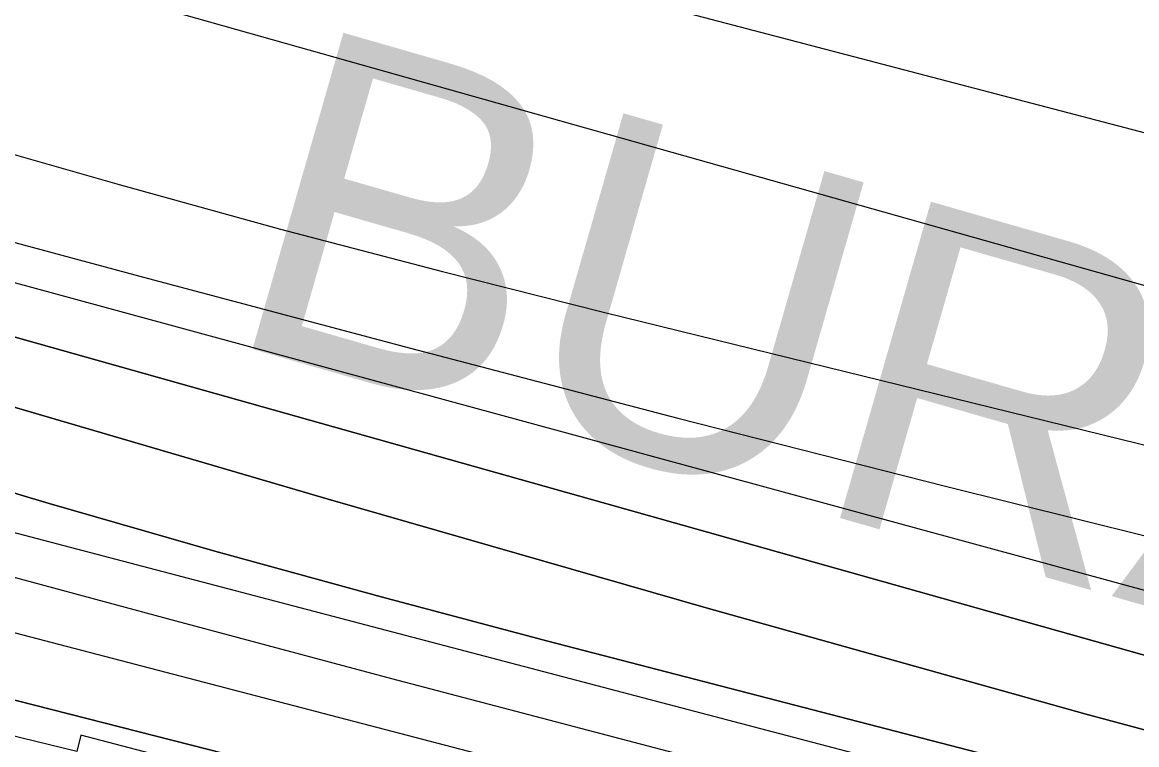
# Model space of a CAD drawing. Extents: x 3823584 to 3861785, y 301729 to 327625.
# Drawn here: x 3849740.9 to 3850079.5, y 318265.4 to 318484.9 of the extents above; entities that cross this region are included whole.
import ezdxf

# ---------------------------------------------------------------- set-up
doc = ezdxf.new("R2010")
doc.units = 0
for name, color, linetype in [('V-RIVR-EDGE', 7, 'Continuous'), ('V-ROAD-CNTR', 7, 'Continuous'), ('V-RRAP-FSHR', 7, 'Continuous'), ('V-RRAP-RVMT', 7, 'Continuous'), ('V-RRAP-RVMT-IDEN', 7, 'Continuous'), ('V-TOPO-DPTH', 7, 'Continuous'), ('V-TOPO-MAJR', 7, 'Continuous'), ('V-TOPO-MINR', 7, 'Continuous'), ('V-TOPO-WATR', 7, 'Continuous')]:
    doc.layers.add(name, color=color, linetype=linetype)

msp = doc.modelspace()

# ---------------------------------------------------------------- linework, layer by layer
at = {"layer": 'V-RIVR-EDGE'}
msp.add_spline([(3842841.54, 321100.24), (3842868.29, 321083.92), (3842887.69, 321072.7), (3842926.5, 321056.09), (3842950.74, 321041.46), (3842972.07, 321024.42), (3842988.05, 321006.41), (3843009.86, 320988.87), (3843033.13, 320971.33), (3843055.43, 320956.71), (3843078.72, 320946.45), (3843098.13, 320940.09), (3843142.74, 320915.7), (3843156.32, 320906.92), (3843166.98, 320897.67), (3843193.66, 320884.49), (3843216.46, 320873.26), (3843237.3, 320859.62), (3843254.76, 320849.37), (3843280.47, 320837.65), (3843294.05, 320828.88), (3843315.38, 320815.71), (3843374.55, 320782.06), (3843408.02, 320767.41), (3843439.07, 320753.73), (3843485.14, 320729.34), (3843531.71, 320707.37), (3843569.06, 320691.25), (3843614.17, 320670.26), (3843636.48, 320659.03), (3843664.61, 320642.45), (3843700.97, 320618.08), (3843732.49, 320598.58), (3843761.6, 320586.36), (3843794.59, 320574.63), (3843841.18, 320559.46), (3843869.32, 320549.19), (3843896, 320537.47), (3843934.8, 320517.95), (3843983.78, 320488.69), (3844036.64, 320460.88), (3844067.7, 320450.6), (3844099.23, 320437.41), (3844147.26, 320416.41), (3844198.68, 320395.4), (3844231.66, 320378.81), (3844260.77, 320365.62), (3844285.5, 320350.02), (3844318.47, 320330.03), (3844340.78, 320316.86), (3844370.36, 320301.25), (3844413.05, 320281.72), (3844464.95, 320257.79), (3844507.63, 320235.35), (3844559.53, 320209.48), (3844611.93, 320186.53), (3844641.52, 320173.83), (3844659.97, 320172.81), (3844685.7, 320168.38), (3844698.8, 320165.92), (3844709.96, 320162.49), (3844717.73, 320161.01), (3844736.17, 320157.08), (3844761.89, 320148.76), (3844788.58, 320138.5), (3844802.15, 320129.24), (3844822.99, 320110.73), (3844840.44, 320098.06), (3844854.99, 320090.26), (3844877.31, 320083.89), (3844898.18, 320078.01), (3844924.88, 320075.51), (3844948.18, 320067.69), (3844995.24, 320051.06), (3845092.74, 320004.68), (3845127.18, 319991), (3845178.6, 319966.59), (3845233.9, 319942.66), (3845254.29, 319937.27), (3845267.87, 319931.4), (3845279.99, 319924.09), (3845291.12, 319907.55), (3845303.7, 319889.55), (3845313.88, 319880.79), (3845344.43, 319860.31), (3845386.13, 319837.38), (3845433.18, 319812.5), (3845466.17, 319798.82), (3845499.64, 319785.63), (3845540.39, 319768.04), (3845605.4, 319740.69), (3845645.65, 319717.28), (3845675.73, 319707), (3845744.63, 319679.15), (3845798.47, 319656.2), (3845841.17, 319641.04), (3845897.94, 319619.04), (3845920.25, 319608.3), (3845955.66, 319592.19), (3845983.32, 319582.41), (3846002.73, 319576.53), (3846033.78, 319566.74), (3846064.36, 319558.41), (3846131.3, 319529.11), (3846195.83, 319504.18), (3846263.75, 319476.33), (3846288.98, 319466.56), (3846319.07, 319458.23), (3846370.01, 319439.16), (3846428.25, 319422.51), (3846482.1, 319400.03), (3846515.07, 319381.01), (3846564.07, 319360.01), (3846597.56, 319350.21), (3846665.5, 319330.62), (3846718.38, 319312.03), (3846778.55, 319290.52), (3846834.34, 319268.04), (3846872.67, 319254.83), (3846921.21, 319243.06), (3847037.63, 319189.35), (3847098.28, 319169.29), (3847179.32, 319142.38), (3847206.49, 319132.6), (3847242.87, 319117.46), (3847278.29, 319102.8), (3847312.72, 319083.29), (3847329.2, 319070.14), (3847340.84, 319063.79), (3847386.92, 319043.77), (3847433.02, 319027.14), (3847490.78, 319016.8), (3847613.54, 318972.79), (3847679.04, 318948.35), (3847756.19, 318921.93), (3847807.62, 318903.84), (3847852.26, 318889.64), (3847964.37, 318857.31), (3847994.45, 318845.1), (3848035.69, 318830.43), (3848071.11, 318817.71), (3848100.22, 318808.42), (3848132.73, 318796.68), (3848146.3, 318786.45), (3848169.58, 318772.31), (3848183.66, 318769.36), (3848198.22, 318769.32), (3848227.38, 318777.51), (3848252.65, 318783.27), (3848268.19, 318783.23), (3848285.67, 318780.28), (3848300.7, 318773.44), (3848320.58, 318760.76), (3848336.57, 318746.64), (3848351.59, 318729.61), (3848359.33, 318720.85), (3848374.86, 318714.01), (3848388.94, 318713), (3848400.1, 318708.6), (3848422.89, 318694.95), (3848448.13, 318689.55), (3848489.37, 318672.93), (3848523.33, 318658.77), (3848566.5, 318641.66), (3848605.32, 318627.97), (3848647.05, 318615.24), (3848684.42, 318603.49), (3848723.24, 318590.77), (3848769.33, 318574.63), (3848833.37, 318546.79), (3848867.81, 318533.11), (3848904.69, 318518.93), (3848947.38, 318502.31), (3849001.72, 318482.27), (3849103.63, 318452.88), (3849156.53, 318438.18), (3849190.02, 318429.35), (3849235.14, 318411.76), (3849274.43, 318394.67), (3849315.2, 318382.42), (3849365.19, 318370.16), (3849404.02, 318364.24), (3849440.42, 318352.49), (3849487, 318339.26), (3849538.93, 318322.62), (3849582.11, 318306.98), (3849620.93, 318293.77), (3849669.93, 318277.62), (3849700.99, 318268.8), (3849752.44, 318257.99), (3849805.35, 318245.72), (3849854.86, 318234.91), (3849902.42, 318222.17), (3849946.58, 318209.92), (3850026.17, 318188.36), (3850056.74, 318179.05), (3850089.25, 318168.77), (3850137.3, 318155.06), (3850179.52, 318142.33), (3850231.45, 318129.57), (3850317.33, 318099.25), (3850383.82, 318081.12), (3850420.7, 318073.26), (3850467.79, 318064.88), (3850492.56, 318064.82), (3850504.21, 318063.34), (3850532.84, 318055.01), (3850621.66, 318032.94), (3850687.18, 318019.66), (3850711.46, 318016.2), (3850744.95, 318010.78), (3850789.61, 318002.41), (3850833.79, 317995.99), (3850862.43, 317991.55), (3850891.55, 317985.65), (3850937.66, 317972.91), (3850986.17, 317954.33), (3851054.57, 317923.57), (3851080.28, 317912.82), (3851106.97, 317904.5), (3851143.37, 317893.24), (3851177.33, 317879.07), (3851200.63, 317876.1), (3851236.57, 317875.53), (3851266.18, 317872.06), (3851272.5, 317872.53), (3851284.18, 317883.67), (3851289.53, 317886.08), (3851297.79, 317887.52), (3851306.04, 317885.55), (3851313.8, 317881.16), (3851326.39, 317866.56), (3851330.75, 317862.18), (3851336.08, 317859.26), (3851351.62, 317859.7), (3851365.7, 317855.78), (3851396.27, 317846.97), (3851418.11, 317840.11), (3851434.6, 317835.22), (3851457.9, 317830.79), (3851490.91, 317825.85), (3851530.71, 317814.58), (3851551.1, 317810.65), (3851594.78, 317800.83), (3851617.59, 317795.43), (3851653.02, 317786.11), (3851683.59, 317778.27), (3851733.59, 317766.97), (3851760.77, 317761.08), (3851796.67, 317749.34), (3851824.34, 317742.47), (3851840.85, 317741.46), (3851930.16, 317723.27), (3851979.66, 317710.03), (3852014.61, 317701.2), (3852052.94, 317687.03), (3852078.17, 317678.71), (3852111.17, 317670.37), (3852145.63, 317661.06), (3852223.29, 317645.81), (3852251.45, 317642.83), (3852298.54, 317634.46), (3852318.43, 317629.55), (3852350.95, 317622.19), (3852383.47, 317615.31), (3852407.26, 317610.39), (3852442.2, 317600.59), (3852460.64, 317596.18), (3852492.2, 317591.73), (3852557.72, 317577.97), (3852588.79, 317572.06), (3852639.75, 317557.37), (3852677.11, 317546.59), (3852709.15, 317539.23), (3852778.08, 317526.92), (3852828.07, 317515.62), (3852866.41, 317507.27), (3852903.3, 317498.93), (3852971.25, 317485.16), (3853029.5, 317471.42), (3853053.78, 317470.39), (3853067.86, 317472.29), (3853084.86, 317471.77), (3853119.33, 317467.31), (3853178.57, 317463.28), (3853226.64, 317460.73), (3853283.45, 317456.71), (3853309.66, 317454.21), (3853332.96, 317449.79), (3853373.74, 317444.34), (3853420.84, 317440.83), (3853438.81, 317442.72), (3853449.5, 317445.13), (3853457.28, 317446.08), (3853468.93, 317445.56), (3853484.47, 317444.07), (3853505.82, 317439.16), (3853578.12, 317413.24), (3853649.43, 317382.96), (3853665.45, 317380.49), (3853691.67, 317377.51), (3853715.93, 317370.65), (3853745.04, 317356.98), (3853758.63, 317353.55), (3853777.08, 317353.5), (3853792.14, 317354.44), (3853804.76, 317353.92), (3853814.96, 317351.95), (3853825.15, 317349.01), (3853833.87, 317342.19), (3853838.21, 317330.04), (3853842.54, 317313.52), (3853842.52, 317303.32), (3853841.03, 317290.21), (3853837.11, 317275.65), (3853833.19, 317261.09), (3853832.69, 317256.72), (3853833.17, 317253.81), (3853842.87, 317249.9), (3853850.64, 317251.34), (3853861.83, 317258.6), (3853874.48, 317267.79), (3853878.87, 317274.58), (3853885.71, 317293.5), (3853891.57, 317305.14), (3853902.76, 317314.83), (3853910.54, 317318.21), (3853925.6, 317319.63), (3853947.94, 317317.63), (3853964.92, 317312.73), (3853976.07, 317304.93), (3853977.03, 317301.53), (3853977.02, 317295.7), (3853962.85, 317260.77), (3853962.36, 317259.32), (3853973.52, 317254.92), (3853974.49, 317255.89), (3853985.22, 317273.83), (3853996.42, 317286.43), (3854006.15, 317291.26), (3854013.92, 317293.18), (3854024.12, 317293.16), (3854039.17, 317291.18), (3854062.47, 317286.75), (3854090.13, 317278.43), (3854103.23, 317272.57), (3854117.78, 317267.67), (3854137.68, 317261.31), (3854149.32, 317256.91), (3854160.49, 317255.91), (3854172.62, 317252), (3854187.67, 317249.53), (3854208.54, 317244.63), (3854239.6, 317237.75), (3854270.19, 317233.79), (3854295.44, 317235.18), (3854316.8, 317231.25), (3854345.92, 317224.38), (3854376.5, 317215.07), (3854404.64, 317204.32), (3854422.57, 317192.13), (3854456.04, 317175.05), (3854479.32, 317164.31), (3854512.32, 317155), (3854552.61, 317144.22), (3854583.67, 317137.83), (3854607.93, 317128.54), (3854626.37, 317122.18), (3854651.13, 317119.69), (3854669.1, 317119.65), (3854682.2, 317117.68), (3854697.73, 317112.78), (3854731.21, 317101.53), (3854780.71, 317084.41), (3854814.68, 317075.1), (3854853.5, 317062.38), (3854876.8, 317059.4), (3854908.37, 317059.33), (3854930.21, 317053.93), (3854954.47, 317045.13), (3854992.8, 317031.92), (3855018.52, 317025.54), (3855045.21, 317018.19), (3855069.96, 317011.33), (3855098.59, 317003.01), (3855144.68, 316984.93), (3855179.12, 316967.36), (3855201.43, 316955.16), (3855224.73, 316951.22), (3855238.82, 316951.67), (3855266.5, 316951.12), (3855288.82, 316947.17), (3855307.27, 316941.79), (3855334.44, 316933.46), (3855365.98, 316922.22), (3855391.7, 316914.87), (3855424.23, 316910.42), (3855463.07, 316908.86), (3855500.94, 316903.43), (3855550.93, 316890.68), (3855585.38, 316880.88), (3855613.04, 316870.61), (3855645.05, 316855.97), (3855692.11, 316835.94), (3855730.43, 316816.9), (3855763.9, 316802.74), (3855794.47, 316792.46), (3855845.92, 316779.71), (3855892.02, 316765.51), (3855946.35, 316743.04), (3855993.39, 316714.27), (3856071.47, 316670.37), (3856089.42, 316663.04), (3856107.86, 316658.63), (3856121.44, 316650.82), (3856142.29, 316637.17), (3856156.36, 316630.82), (3856184.49, 316616.67), (3856216.02, 316603), (3856256.29, 316587.84), (3856306.76, 316572.18), (3856351.41, 316562.35), (3856435.85, 316539.32), (3856494.09, 316523.15), (3856538.25, 316510.41), (3856585.8, 316493.3), (3856618.31, 316480.11), (3856653.24, 316468.85), (3856673.14, 316464.43), (3856704.21, 316458.04), (3856732.35, 316449.72), (3856785.74, 316434.04), (3856807.58, 316430.1), (3856837.67, 316423.72), (3856870.18, 316410.52), (3856899.78, 316401.22), (3856934.72, 316389.97), (3857040.99, 316356.2), (3857080.28, 316340.07), (3857124.91, 316321.02), (3857148.67, 316305.91), (3857160.29, 316291.8), (3857170.93, 316274.77), (3857176.23, 316255.82), (3857179.07, 316226.68), (3857180.52, 316221.82), (3857182.43, 316211.61), (3857188.74, 316207.71), (3857198.94, 316207.69), (3857203.8, 316211.56), (3857208.66, 316212.03), (3857222.25, 316208.12), (3857260.08, 316189.57), (3857281.9, 316175.92), (3857296.93, 316167.14), (3857323.6, 316151.05), (3857337.2, 316150.04), (3857353.22, 316150), (3857380.44, 316157.22), (3857385.3, 316161.58), (3857386.3, 316171.29), (3857386.82, 316184.4), (3857392.68, 316197.98), (3857402.41, 316203.79), (3857414.55, 316206.67), (3857433.01, 316206.14), (3857452.42, 316199.78), (3857489.3, 316189.49), (3857539.77, 316176.74), (3857578.12, 316169.84), (3857601.42, 316164.44), (3857617.91, 316157.12), (3857635.85, 316144.45), (3857650.85, 316121.58), (3857656.63, 316103.6), (3857659.02, 316087.08)], degree=3, dxfattribs=at)
at = {"layer": 'V-ROAD-CNTR'}
for points in [[(3842875.96, 320239.46), (3842990.91, 320181.87), (3843256.6, 320051.59), (3843560.3, 319930.12), (3843870.08, 319826.52), (3844292.56, 319684.26), (3844615.59, 319572.5), (3844818.1, 319496.53), (3844972.27, 319427.92), (3845189.4, 319317.31), (3845422.22, 319208.82), (3845693.05, 319096.51), (3845952.03, 319004.99), (3846337.47, 318866.97), (3846743.46, 318720.02), (3847073.97, 318594.25), (3847327.14, 318498.37), (3847558.1, 318399.46), (3847753.34, 318326.69), (3848005.14, 318242.89), (3848344.36, 318132.28), (3848797.61, 317985.92), (3849074.79, 317901.72), (3849263.29, 317856.98), (3849650.18, 317778.14), (3850338.32, 317644.12), (3850967.33, 317524.6), (3851605.13, 317394.41), (3852352.58, 317261.41)], [(3842011.69, 318853.42), (3842223.22, 318773.6), (3842614.73, 318605.84), (3842966.32, 318460.51), (3843264.62, 318380.07), (3843594.77, 318327.97), (3844036.33, 318293.41), (3844308.46, 318284.67), (3844523.88, 318255.35), (3844797.37, 318200.32), (3845107.94, 318133.36), (3845373.55, 318079.13), (3845808.82, 317975.73), (3846119.07, 317877.56), (3846442.53, 317746.23), (3846765.29, 317592.2), (3847278.03, 317350.74), (3847876.12, 317062.7), (3848337.02, 316848.87), (3848737.37, 316671.08), (3849117.85, 316546.14), (3849436.19, 316472.5), (3849732.7, 316409.34), (3850019.3, 316354.71)], [(3842002.67, 318792.72), (3842200.53, 318717.46), (3842591.25, 318550.04), (3842946.8, 318403.06), (3843251.99, 318320.77), (3843587.68, 318267.79), (3844032.99, 318232.94), (3844303.39, 318224.25), (3844513.81, 318195.62), (3844785.02, 318141.04), (3845095.5, 318074.11), (3845360.49, 318020), (3845792.67, 317917.33), (3846098.52, 317820.56), (3846418.08, 317690.81), (3846739.35, 317537.49), (3847252, 317296.07), (3847850.24, 317007.96), (3848311.99, 316793.73), (3848715.59, 316614.51), (3849101.55, 316487.77), (3849423.06, 316413.39), (3849720.72, 316349.98), (3850007.96, 316295.23)]]:
    msp.add_spline(points, degree=3, dxfattribs=at)
at = {"layer": 'V-RRAP-FSHR'}
msp.add_spline([(3848746.44, 318467.15), (3848843.86, 318431.08), (3848971.52, 318385.34), (3849199.65, 318311.52), (3849434.67, 318241.57), (3849720.84, 318160.31), (3849937.07, 318107.87), (3850102.72, 318065.89), (3850226.67, 318041.71), (3850398.56, 318005.2), (3850566.7, 317959.2), (3850602.62, 317948.3)], degree=3, dxfattribs=at)
at = {"layer": 'V-RRAP-RVMT'}
msp.add_lwpolyline([(3850492.45, 318062.07), (3850369.95, 318094.19), (3850369.44, 318092.34), (3850233.69, 318127.97), (3850234.5, 318131.08), (3850114.4, 318162.62), (3850116.28, 318169.62), (3849868.4, 318234.55), (3849869.59, 318239.19), (3849758.71, 318268.31), (3849757.46, 318263.3), (3849621.29, 318296.51), (3849622.67, 318302.04), (3849501.33, 318336.2), (3849500.32, 318333.23), (3849388.93, 318370.94)], dxfattribs=at)
at = {"layer": 'V-TOPO-DPTH'}
for points in [[(3848749.25, 318637.9), (3849394.96, 318419.22), (3849427.54, 318408.3), (3849460.18, 318397.53), (3849492.88, 318386.98), (3849525.64, 318376.57), (3849584.86, 318357.97), (3849588.04, 318356.99), (3849591.23, 318356.03), (3849594.44, 318355.12), (3849597.65, 318354.23), (3849722.13, 318320.61), (3849787.62, 318303.02), (3849853.13, 318285.54), (3849918.69, 318268.24), (3849984.28, 318251.05), (3850485.02, 318120.52)], [(3848749.25, 318637.9), (3849394.96, 318419.22), (3849427.54, 318408.3), (3849460.18, 318397.53), (3849492.88, 318386.98), (3849525.64, 318376.57), (3849584.86, 318357.97), (3849588.04, 318356.99), (3849591.23, 318356.03), (3849594.44, 318355.12), (3849597.65, 318354.23), (3849722.13, 318320.61), (3849787.62, 318303.02), (3849853.13, 318285.54), (3849918.69, 318268.24), (3849984.28, 318251.05), (3850485.02, 318120.52)], [(3848995.12, 318614.68), (3849553.51, 318424.52), (3849579.04, 318416.01), (3849604.63, 318407.72), (3849630.32, 318399.77), (3849656.09, 318392.04), (3849833.83, 318339.95), (3849948.68, 318306.95), (3850063.76, 318274.77), (3850179.17, 318243.8), (3850294.81, 318213.64), (3850537.68, 318151.66), (3850553.24, 318147.74), (3850568.82, 318143.88), (3850584.43, 318140.12), (3850600.05, 318136.43), (3851067.68, 318027.34), (3851111.8, 318017.08), (3851155.93, 318006.85), (3851200.06, 317996.68)], [(3851200.06, 317996.68), (3851155.93, 318006.85), (3851111.8, 318017.08), (3851067.68, 318027.34), (3850600.05, 318136.43), (3850584.43, 318140.12), (3850568.82, 318143.88), (3850553.24, 318147.74), (3850537.68, 318151.66), (3850294.81, 318213.64), (3850179.17, 318243.8), (3850063.76, 318274.77), (3849948.68, 318306.95), (3849833.83, 318339.95), (3849656.09, 318392.04), (3849630.32, 318399.77), (3849604.63, 318407.72), (3849579.04, 318416.01), (3849553.51, 318424.52), (3848995.12, 318614.68)], [(3851195.29, 317973.9), (3851151.54, 317984.25), (3851107.8, 317994.66), (3851064.07, 318005.11), (3850614.11, 318113), (3850589.13, 318119.06), (3850564.18, 318125.21), (3850539.25, 318131.49), (3850514.35, 318137.87), (3849900.58, 318296.81), (3849849.94, 318310.27), (3849799.41, 318324.16), (3849749.07, 318338.69), (3849698.85, 318353.65), (3849672.74, 318361.61), (3849635.73, 318373.11), (3849598.81, 318384.88), (3849562.03, 318397.05), (3849525.33, 318409.5), (3848958.67, 318605.15)], [(3851195.29, 317973.9), (3851151.54, 317984.25), (3851107.8, 317994.66), (3851064.07, 318005.11), (3850614.11, 318113), (3850589.13, 318119.06), (3850564.18, 318125.21), (3850539.25, 318131.49), (3850514.35, 318137.87), (3849900.58, 318296.81), (3849849.94, 318310.27), (3849799.41, 318324.16), (3849749.07, 318338.69), (3849698.85, 318353.65), (3849672.74, 318361.61), (3849635.73, 318373.11), (3849598.81, 318384.88), (3849562.03, 318397.05), (3849525.33, 318409.5), (3848958.67, 318605.15)], [(3849302.4, 318527.78), (3849576.17, 318436.61), (3849592.7, 318431.23), (3849609.28, 318426.01), (3849625.93, 318421.03), (3849642.63, 318416.2), (3850223.5, 318252.71), (3850281.55, 318236.62), (3850339.68, 318220.82), (3850397.93, 318205.48), (3850456.26, 318190.45), (3850559.02, 318164.38), (3850566.03, 318162.62), (3850573.06, 318160.89), (3850580.09, 318159.19), (3850587.13, 318157.52), (3850708.27, 318129.12), (3850775.9, 318113.31), (3850843.53, 318097.55), (3850911.19, 318081.88), (3850978.86, 318066.26), (3851308.98, 317990.28)], [(3851308.98, 317990.28), (3850978.86, 318066.26), (3850911.19, 318081.88), (3850843.53, 318097.55), (3850775.9, 318113.31), (3850708.27, 318129.12), (3850587.13, 318157.52), (3850580.09, 318159.19), (3850573.06, 318160.89), (3850566.03, 318162.62), (3850559.02, 318164.38), (3850456.26, 318190.45), (3850397.93, 318205.48), (3850339.68, 318220.82), (3850281.55, 318236.62), (3850223.5, 318252.71), (3849642.63, 318416.2), (3849625.93, 318421.03), (3849609.28, 318426.01), (3849592.7, 318431.23), (3849576.17, 318436.61), (3849302.4, 318527.78)], [(3850729.51, 318026.42), (3849624.12, 318308.11), (3849602.54, 318313.93), (3849581.04, 318320.01), (3849559.65, 318326.48), (3849538.33, 318333.21), (3848952.46, 318524.18)]]:
    msp.add_lwpolyline(points, dxfattribs=at)
at = {"layer": 'V-TOPO-MAJR'}
msp.add_lwpolyline([(3849301.42, 318543.65), (3849379.04, 318517.08), (3849456.87, 318491.1), (3849593.91, 318446.22), (3849603.39, 318443.19), (3849612.9, 318440.26), (3849622.46, 318437.48), (3849632.04, 318434.79), (3850407.71, 318223.58), (3850435.97, 318215.97), (3850464.26, 318208.46), (3850492.58, 318201.1), (3850520.94, 318193.84), (3850548.1, 318186.96), (3850562.9, 318183.26), (3850577.72, 318179.59), (3850592.54, 318176), (3850607.38, 318172.45), (3850622.23, 318168.94), (3850637.09, 318165.45), (3850651.94, 318161.98), (3850666.81, 318158.52), (3851295.04, 318012.86)], dxfattribs=at)
at = {"layer": 'V-TOPO-MINR'}
for points in [[(3848785.34, 318850.9), (3849374.41, 318654.14), (3849420.3, 318638.96), (3849466.25, 318623.95), (3849512.29, 318609.21), (3849558.38, 318594.64), (3849580.55, 318587.7), (3849615.66, 318576.93), (3849650.84, 318566.44), (3849686.14, 318556.34), (3849721.52, 318546.51), (3849756.96, 318536.94), (3849792.43, 318527.43), (3849827.92, 318518.01), (3849863.43, 318508.66), (3850555.11, 318327.57)], [(3848792.81, 318758.24), (3849421.02, 318518.47), (3849453.18, 318506.45), (3849485.45, 318494.74), (3849517.88, 318483.47), (3849550.41, 318472.51), (3849607.54, 318453.71), (3849611.6, 318452.41), (3849615.68, 318451.15), (3849619.77, 318449.97), (3849623.88, 318448.82), (3849777.74, 318407.4), (3849858.86, 318385.84), (3849940.07, 318364.64), (3850021.42, 318343.97), (3850102.85, 318323.64), (3850517.38, 318221.64)], [(3849004.1, 318712.87), (3849548.66, 318506.65), (3849586.31, 318492.89), (3849624.15, 318479.71), (3849662.28, 318467.4), (3849700.61, 318455.68), (3849721.37, 318449.59), (3849770.31, 318435.59), (3849819.37, 318422.02), (3849868.61, 318409.12), (3849917.96, 318396.65), (3850533.93, 318245.46), (3850562.28, 318238.47), (3850590.63, 318231.44), (3850618.95, 318224.35), (3850647.27, 318217.22), (3851123.47, 318096.73), (3851161.23, 318087.23), (3851199.01, 318077.8)], [(3849270.54, 318653.95), (3849362.75, 318622.64), (3849455.03, 318591.53), (3849614.66, 318538.01), (3849627.2, 318533.9), (3849639.78, 318529.93), (3849652.41, 318526.13), (3849665.08, 318522.46), (3850386.01, 318319.26), (3850421.31, 318309.44), (3850456.64, 318299.78), (3850492.04, 318290.35), (3850527.48, 318281.07), (3850589.3, 318265.11), (3850593.86, 318263.93), (3850598.42, 318262.76), (3850602.99, 318261.59), (3850607.56, 318260.42), (3850738.65, 318226.97), (3850808.81, 318209.24), (3850879.03, 318191.75), (3850949.33, 318174.6), (3851019.68, 318157.68), (3851286.35, 318094.24)], [(3848749.25, 318637.9), (3849394.96, 318419.22), (3849427.54, 318408.3), (3849460.18, 318397.53), (3849492.88, 318386.98), (3849525.64, 318376.57), (3849584.86, 318357.97), (3849588.04, 318356.99), (3849591.23, 318356.03), (3849594.44, 318355.12), (3849597.65, 318354.23), (3849722.13, 318320.61), (3849787.62, 318303.02), (3849853.13, 318285.54), (3849918.69, 318268.24), (3849984.28, 318251.05), (3850485.02, 318120.52)], [(3848995.12, 318614.68), (3849553.51, 318424.52), (3849579.04, 318416.01), (3849604.63, 318407.72), (3849630.32, 318399.77), (3849656.09, 318392.04), (3849833.83, 318339.95), (3849948.68, 318306.95), (3850063.76, 318274.77), (3850179.17, 318243.8), (3850294.81, 318213.64), (3850537.68, 318151.66), (3850553.24, 318147.74), (3850568.82, 318143.88), (3850584.43, 318140.12), (3850600.05, 318136.43), (3851067.68, 318027.34), (3851111.8, 318017.08), (3851155.93, 318006.85), (3851200.06, 317996.68)], [(3848958.67, 318605.15), (3849525.33, 318409.5), (3849562.03, 318397.05), (3849598.81, 318384.88), (3849635.73, 318373.11), (3849672.74, 318361.61), (3849698.85, 318353.65), (3849749.07, 318338.69), (3849799.41, 318324.16), (3849849.94, 318310.27), (3849900.58, 318296.81), (3850514.35, 318137.87), (3850539.25, 318131.49), (3850564.18, 318125.21), (3850589.13, 318119.06), (3850614.11, 318113), (3851064.07, 318005.11), (3851107.8, 317994.66), (3851151.54, 317984.25), (3851195.29, 317973.9)], [(3849302.4, 318527.78), (3849576.17, 318436.61), (3849592.7, 318431.23), (3849609.28, 318426.01), (3849625.93, 318421.03), (3849642.63, 318416.2), (3850223.5, 318252.71), (3850281.55, 318236.62), (3850339.68, 318220.82), (3850397.93, 318205.48), (3850456.26, 318190.45), (3850559.02, 318164.38), (3850566.03, 318162.62), (3850573.06, 318160.89), (3850580.09, 318159.19), (3850587.13, 318157.52), (3850708.27, 318129.12), (3850775.9, 318113.31), (3850843.53, 318097.55), (3850911.19, 318081.88), (3850978.86, 318066.26), (3851308.98, 317990.28)], [(3849307.3, 318468.31), (3849364.86, 318448.75), (3849422.42, 318429.23), (3849480, 318409.72), (3849557.55, 318383.47), (3849576.38, 318377.18), (3849595.25, 318371.01), (3849614.17, 318365.01), (3849633.13, 318359.11), (3849652.15, 318353.42), (3849671.21, 318347.88), (3849690.34, 318342.57), (3849709.51, 318337.41), (3850500.44, 318129.76), (3850530.9, 318121.83), (3850561.38, 318113.99), (3850591.9, 318106.26), (3850622.44, 318098.62), (3850792.42, 318056.47), (3850880.69, 318034.67), (3850968.97, 318012.99), (3851057.31, 317991.48), (3851145.67, 317970.09), (3851293.5, 317934.45)], [(3849254.17, 318445.23), (3849364.84, 318409.58), (3849563.38, 318346.44), (3849574.94, 318342.86), (3849586.53, 318339.41), (3849598.17, 318336.14), (3849609.85, 318333), (3850163.2, 318188.61), (3850228.44, 318171.66), (3850293.7, 318154.8), (3850358.99, 318138.07), (3850424.31, 318121.43), (3850544.54, 318090.94), (3850549.76, 318089.61), (3850554.98, 318088.28), (3850560.2, 318086.93), (3850565.42, 318085.59), (3850607.95, 318074.57), (3850634.44, 318067.74), (3850660.94, 318060.95), (3850687.45, 318054.2), (3850713.97, 318047.5), (3851254.04, 317911.49)]]:
    msp.add_lwpolyline(points, dxfattribs=at)
at = {"layer": 'V-TOPO-WATR'}
msp.add_lwpolyline([(3848952.46, 318524.18), (3849538.33, 318333.21), (3849559.65, 318326.48), (3849581.04, 318320.01), (3849602.54, 318313.93), (3849624.12, 318308.11), (3850729.51, 318026.42)], dxfattribs=at)

# ---------------------------------------------------------------- texts
at = {"layer": 'V-RRAP-RVMT-IDEN'}
msp.add_text('BURAS', height=100, rotation=343.9625, dxfattribs=at).set_placement((3849800.32, 318388.61))

doc.saveas('drawing.dxf')
